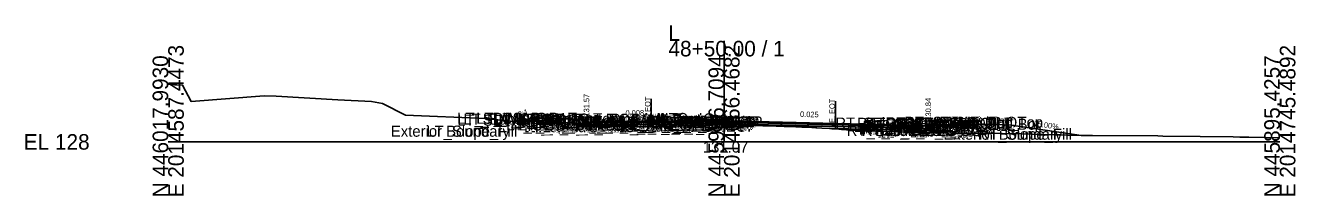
# Model space of a CAD drawing. Extents: x -26 to 4203, y -10 to 9526.
# Drawn here: x 2974.3 to 3202.8, y 8490.3 to 8521 of the extents above; entities that cross this region are included whole.
import ezdxf

# ---------------------------------------------------------------- set-up
doc = ezdxf.new("R2010")
doc.units = 0
for name, color, linetype in [('Default', 7, 'Continuous'), ('Exist CMT Pavement', 7, 'Continuous'), ('Exist Cross Section Cell', 7, 'Continuous'), ('Exist XS Center Line Elevation Label', 7, 'Continuous'), ('Exist XS Ground Line', 7, 'Continuous'), ('Prop CMT Conc Surface', 7, 'Continuous'), ('Prop CMT Concrete Structures', 7, 'Continuous'), ('Prop CMT Pvmt Course 1', 7, 'Continuous'), ('Prop CMT Pvmt Course 1 CG', 7, 'Continuous'), ('Prop CMT Pvmt Course 1 Wedge', 7, 'Continuous'), ('Prop CMT Pvmt Course 2', 7, 'Continuous'), ('Prop CMT Pvmt Course 2 Wedge', 7, 'Continuous'), ('Prop CMT Pvmt Course 3', 7, 'Continuous'), ('Prop CMT Pvmt Course 3 Wedge', 7, 'Continuous'), ('Prop CMT Pvmt Surface', 7, 'Continuous'), ('Prop CMT Pvmt Wedge Surface 1', 7, 'Continuous'), ('Prop CMT Pvmt Wedge Surface 2', 7, 'Continuous'), ('Prop CMT Pvmt Wedge Surface 3', 7, 'Continuous'), ('Prop CMT Slope Grass', 7, 'Continuous'), ('Prop CMT Subgrade Earthwork', 7, 'Continuous'), ('Prop XS Hydro Elevations', 7, 'Continuous'), ('Prop XS Label Text', 7, 'Continuous'), ('Prop XS SE Text', 7, 'Continuous'), ('Prop XS Side Slope Text', 7, 'Continuous'), ('Scratch_Level_0', 7, 'Continuous')]:
    doc.layers.add(name, color=color, linetype=linetype)

msp = doc.modelspace()

# ---------------------------------------------------------------- linework, layer by layer
at = {"layer": 'Exist CMT Pavement'}
for p, q in [((3086.87, 8502.75), (3087.33, 8502.7)), ((3087.33, 8502.7), (3090.47, 8502.82)), ((3090.47, 8502.82), (3092, 8502.87)), ((3092, 8502.87), (3094.55, 8502.97)), ((3094.55, 8502.97), (3097.54, 8503.07)), ((3097.54, 8503.07), (3098.65, 8503.09)), ((3098.65, 8503.09), (3100.73, 8503.06)), ((3100.73, 8503.06), (3102.69, 8502.99)), ((3102.69, 8502.99), (3107.91, 8502.89)), ((3107.91, 8502.89), (3110.83, 8502.79)), ((3110.83, 8502.79), (3114.94, 8502.63)), ((3114.94, 8502.63), (3115.83, 8502.59)), ((3115.83, 8502.59), (3117.59, 8502.49)), ((3117.59, 8502.49), (3118.96, 8502.4)), ((3118.96, 8502.4), (3119.41, 8502.36)), ((3119.41, 8502.36), (3120.05, 8502.37))]:
    msp.add_line(p, q, dxfattribs=at)
at = {"layer": 'Exist Cross Section Cell'}
for p, q in [((3100, 8500), (3100, 8518.21)), ((3000, 8500), (3100, 8500)), ((3100, 8500), (3200, 8500))]:
    msp.add_line(p, q, dxfattribs=at)
at = {"layer": 'Exist XS Ground Line'}
msp.add_lwpolyline([(3000, 8510.39), (3001.16, 8510.3), (3001.56, 8510.3), (3002.59, 8510.23), (3004.16, 8507.28), (3017.24, 8508.33), (3019.4, 8508.24), (3030.52, 8507.59), (3036.57, 8507.3), (3038.58, 8506.94), (3042.71, 8504.81), (3057.15, 8504.21), (3062.04, 8503.69), (3066.47, 8503.7), (3068.23, 8503.52), (3069.88, 8503.49), (3073.17, 8503.43), (3074.06, 8502.97), (3077.92, 8502.85), (3081.94, 8503.01), (3084.23, 8502.89), (3084.84, 8502.71), (3086.06, 8502.7), (3086.87, 8502.75), (3087.33, 8502.7), (3088.04, 8502.73), (3090.47, 8502.82), (3091.2, 8502.85), (3092.66, 8502.9), (3094.55, 8502.97), (3097.54, 8503.07), (3098.02, 8503.08), (3098.65, 8503.09), (3100, 8503.07), (3100.73, 8503.06), (3102.69, 8502.99), (3103.34, 8502.98), (3103.86, 8502.97), (3105.13, 8502.95), (3107.01, 8502.92), (3107.91, 8502.89), (3110.16, 8502.81), (3110.83, 8502.79), (3113.33, 8502.7), (3114.01, 8502.68), (3114.94, 8502.63), (3115.83, 8502.59), (3116.51, 8502.55), (3117.59, 8502.49), (3118.96, 8502.4), (3119.41, 8502.36), (3120.05, 8502.37), (3121.17, 8502.25), (3122.96, 8502.13), (3126.67, 8501.97), (3133.29, 8501.76), (3140.83, 8501.59), (3141.16, 8501.58), (3141.52, 8501.58), (3142.11, 8501.56), (3145.44, 8501.56), (3150.04, 8501.49), (3153.61, 8501.45), (3157.17, 8501.32), (3161.76, 8501.23), (3164.3, 8501.15), (3166.27, 8501.15), (3178.08, 8501.07), (3178.93, 8501.06), (3185.68, 8501), (3191.58, 8500.89), (3192.81, 8500.86), (3194.4, 8500.84), (3200, 8500.73)], dxfattribs=at)
at = {"layer": 'Prop CMT Conc Surface'}
for points in [[(3070.75, 8504.16), (3065.75, 8504.26)], [(3070.75, 8504.16), (3065.75, 8504.26)], [(3075.25, 8503.57), (3075.25, 8504.07), (3074.75, 8504.07)], [(3077.25, 8503.66), (3075.25, 8503.57)], [(3134.75, 8502.97), (3136.75, 8502.84)]]:
    msp.add_lwpolyline(points, dxfattribs=at)
at = {"layer": 'Prop CMT Concrete Structures'}
for p, q in [((3136.75, 8502.84), (3137.25, 8502.95)), ((3137.25, 8502.95), (3141.25, 8503.11)), ((3141.25, 8503.11), (3146.75, 8503.22)), ((3146.75, 8503.22), (3151.75, 8503.02)), ((3151.75, 8503.02), (3164.24, 8501.15))]:
    msp.add_line(p, q, dxfattribs=at)
for points in [[(3065.75, 8503.92), (3065.75, 8504.26)], [(3065.75, 8504.26), (3070.75, 8504.16)], [(3065.75, 8503.92), (3065.75, 8504.26)], [(3065.75, 8504.26), (3070.75, 8504.16)], [(3070.75, 8503.82), (3065.75, 8503.92)], [(3070.75, 8503.82), (3065.75, 8503.92)], [(3070.75, 8504.16), (3070.75, 8503.82)], [(3070.75, 8504.16), (3070.75, 8503.82)], [(3077.25, 8503.66), (3075.25, 8503.57), (3075.25, 8504.07), (3074.75, 8504.07)], [(3074.75, 8504.07), (3074.75, 8503.06), (3077.25, 8503.08)], [(3096, 8503.94), (3096, 8504.1), (3095.26, 8504.38), (3094.02, 8504.45), (3092.77, 8504.18), (3092.01, 8503.95), (3091.99, 8503.79)], [(3091.99, 8503.79), (3096, 8503.94)], [(3077.25, 8503.08), (3077.25, 8503.66)], [(3134.75, 8502.39), (3134.75, 8502.97)], [(3137.25, 8502.95), (3137.25, 8502.32), (3134.75, 8502.39)]]:
    msp.add_lwpolyline(points, dxfattribs=at)
at = {"layer": 'Prop CMT Pvmt Course 1'}
for points in [[(3092, 8503.78), (3077.25, 8503.66)], [(3091.99, 8503.79), (3096, 8503.94)], [(3092, 8503.53), (3092, 8503.78)], [(3092, 8503.53), (3092, 8503.78)], [(3096, 8503.94), (3096, 8503.69)], [(3096, 8503.94), (3134.75, 8502.97)], [(3096, 8503.69), (3096, 8503.94)], [(3120.05, 8503.21), (3096, 8503.81)], [(3096, 8503.81), (3096, 8503.69), (3096, 8503.69)], [(3077.25, 8503.66), (3077.25, 8503.41)], [(3077.25, 8503.41), (3092, 8503.53)], [(3096, 8503.69), (3092, 8503.54)], [(3092, 8503.65), (3092, 8503.53), (3092, 8503.53)], [(3120.05, 8503.09), (3120.05, 8503.21)], [(3134.75, 8502.72), (3123.62, 8503)], [(3134.75, 8502.97), (3134.75, 8502.72)]]:
    msp.add_lwpolyline(points, dxfattribs=at)
at = {"layer": 'Prop CMT Pvmt Course 1 CG'}
for points in [[(3077.25, 8503.08), (3074.25, 8503.06), (3073.91, 8502.72)], [(3073.91, 8502.72), (3077.25, 8502.75)], [(3077.25, 8502.75), (3077.25, 8503.08)], [(3134.75, 8502.39), (3137.75, 8502.31), (3138.09, 8501.97)], [(3134.75, 8502.05), (3134.75, 8502.39)], [(3138.09, 8501.97), (3134.75, 8502.05)]]:
    msp.add_lwpolyline(points, dxfattribs=at)
at = {"layer": 'Prop CMT Pvmt Course 1 Wedge'}
for points in [[(3096, 8503.69), (3096, 8503.81)], [(3096, 8503.81), (3097.54, 8503.77), (3098.02, 8503.76), (3098.65, 8503.75), (3100.73, 8503.69), (3102.69, 8503.65), (3103.34, 8503.63), (3103.86, 8503.62), (3105.13, 8503.58), (3106.75, 8503.54), (3107.01, 8503.54), (3107.91, 8503.51), (3110.16, 8503.46), (3110.83, 8503.44), (3113.33, 8503.38), (3114.01, 8503.36), (3114.94, 8503.34), (3115.83, 8503.32), (3116.51, 8503.3), (3117.59, 8503.27), (3118.96, 8503.24), (3119.37, 8503.23), (3119.41, 8503.23), (3119.85, 8503.22), (3120.05, 8503.21)], [(3092, 8503.65), (3092, 8503.53)], [(3120.05, 8503.09), (3119.85, 8503.09), (3119.41, 8503.1), (3119.37, 8503.1), (3118.96, 8503.11), (3117.59, 8503.15), (3116.51, 8503.18), (3115.83, 8503.19), (3114.94, 8503.21), (3114.01, 8503.24), (3113.33, 8503.25), (3110.83, 8503.32), (3110.16, 8503.33), (3107.91, 8503.39), (3107.01, 8503.41), (3106.75, 8503.42), (3105.13, 8503.46), (3103.86, 8503.49), (3103.34, 8503.5), (3102.69, 8503.52), (3100.73, 8503.57), (3098.65, 8503.62), (3098.02, 8503.64), (3097.54, 8503.65), (3096, 8503.69)], [(3120.05, 8503.21), (3120.05, 8503.09)]]:
    msp.add_lwpolyline(points, dxfattribs=at)
at = {"layer": 'Prop CMT Pvmt Course 2'}
for points in [[(3092, 8503.53), (3077.25, 8503.41)], [(3077.25, 8503.41), (3077.25, 8503.08)], [(3077.25, 8503.08), (3092, 8503.19)], [(3092, 8503.54), (3096, 8503.69)], [(3092, 8503.19), (3092, 8503.53)], [(3096, 8503.36), (3092, 8503.21)], [(3096, 8503.69), (3096, 8503.35)], [(3120.05, 8502.75), (3120.05, 8503.09)], [(3120.05, 8503.09), (3134.75, 8502.72)], [(3134.75, 8502.39), (3120.05, 8502.75)], [(3134.75, 8502.72), (3134.75, 8502.39)]]:
    msp.add_lwpolyline(points, dxfattribs=at)
at = {"layer": 'Prop CMT Pvmt Course 2 Wedge'}
for points in [[(3092, 8503.53), (3092, 8503.19)], [(3096, 8503.35), (3096, 8503.69)], [(3096, 8503.69), (3097.54, 8503.65), (3098.02, 8503.64), (3098.65, 8503.62), (3100.73, 8503.57), (3102.69, 8503.52), (3103.34, 8503.5), (3103.86, 8503.49), (3105.13, 8503.46), (3106.75, 8503.42), (3107.01, 8503.41), (3107.91, 8503.39), (3110.16, 8503.33), (3110.83, 8503.32), (3113.33, 8503.25), (3114.01, 8503.24), (3114.94, 8503.21), (3115.83, 8503.19), (3116.51, 8503.18), (3117.59, 8503.15), (3118.96, 8503.11), (3119.37, 8503.1), (3119.41, 8503.1), (3119.85, 8503.09), (3120.05, 8503.09)], [(3120.05, 8502.75), (3119.85, 8502.76), (3119.41, 8502.77), (3119.37, 8502.77), (3118.96, 8502.78), (3117.59, 8502.81), (3116.51, 8502.84), (3115.83, 8502.86), (3114.94, 8502.88), (3114.01, 8502.9), (3113.33, 8502.92), (3110.83, 8502.98), (3110.16, 8503), (3107.91, 8503.06), (3107.01, 8503.08), (3106.75, 8503.09), (3105.13, 8503.13), (3103.86, 8503.16), (3103.34, 8503.17), (3102.69, 8503.19), (3100.73, 8503.24), (3098.65, 8503.29), (3098.02, 8503.3), (3097.54, 8503.32), (3096, 8503.35)], [(3120.05, 8503.09), (3120.05, 8502.75)]]:
    msp.add_lwpolyline(points, dxfattribs=at)
at = {"layer": 'Prop CMT Pvmt Course 3'}
for points in [[(3092, 8503.19), (3077.25, 8503.08)], [(3077.25, 8503.08), (3077.25, 8502.75)], [(3077.25, 8502.75), (3086.87, 8502.82)], [(3092, 8503.21), (3096, 8503.36)], [(3095.97, 8503.02), (3092, 8502.87)], [(3120.05, 8502.75), (3134.75, 8502.39)], [(3120.05, 8502.42), (3120.05, 8502.75)], [(3134.75, 8502.05), (3120.05, 8502.42)], [(3134.75, 8502.39), (3134.75, 8502.05)]]:
    msp.add_lwpolyline(points, dxfattribs=at)
at = {"layer": 'Prop CMT Pvmt Course 3 Wedge'}
for points in [[(3096, 8503.35), (3097.54, 8503.32), (3098.02, 8503.3), (3098.65, 8503.29), (3100.73, 8503.24), (3102.69, 8503.19), (3103.34, 8503.17), (3103.86, 8503.16), (3105.13, 8503.13), (3106.75, 8503.09), (3107.01, 8503.08), (3107.91, 8503.06), (3110.16, 8503), (3110.83, 8502.98), (3113.33, 8502.92), (3114.01, 8502.9), (3114.94, 8502.88), (3115.83, 8502.86), (3116.51, 8502.84), (3117.59, 8502.82), (3118.96, 8502.78), (3119.37, 8502.77), (3119.41, 8502.77), (3119.85, 8502.76), (3120.05, 8502.75)], [(3123.62, 8502.1), (3122.96, 8502.13), (3122.84, 8502.14), (3121.17, 8502.25), (3121.05, 8502.27), (3120.05, 8502.34), (3120.05, 8502.37), (3119.85, 8502.35), (3119.41, 8502.36), (3119.37, 8502.37), (3118.96, 8502.4), (3117.59, 8502.49), (3116.51, 8502.55), (3115.83, 8502.59), (3114.94, 8502.63), (3114.01, 8502.68), (3113.33, 8502.7), (3110.83, 8502.79), (3110.16, 8502.81), (3107.91, 8502.89), (3107.01, 8502.92), (3106.75, 8502.93), (3105.13, 8502.95), (3103.86, 8502.97), (3103.34, 8502.98), (3102.69, 8502.99), (3100.73, 8503.06), (3098.65, 8503.09), (3098.02, 8503.08), (3097.54, 8503.07), (3096, 8503.01)]]:
    msp.add_lwpolyline(points, dxfattribs=at)
at = {"layer": 'Prop CMT Pvmt Surface'}
for points in [[(3092, 8503.78), (3077.25, 8503.66)], [(3091.99, 8503.79), (3096, 8503.94)], [(3096, 8503.94), (3134.75, 8502.97)]]:
    msp.add_lwpolyline(points, dxfattribs=at)
at = {"layer": 'Prop CMT Pvmt Wedge Surface 1'}
for points in [[(3092, 8503.78), (3092, 8503.53), (3092, 8503.53), (3092, 8503.65)], [(3096, 8503.94), (3096, 8503.69), (3096, 8503.69), (3096, 8503.81)], [(3096, 8503.81), (3120.05, 8503.21)], [(3120.05, 8503.21), (3120.05, 8503.09)], [(3120.05, 8503.09), (3134.75, 8502.72)], [(3134.75, 8502.72), (3134.75, 8502.97)]]:
    msp.add_lwpolyline(points, dxfattribs=at)
at = {"layer": 'Prop CMT Pvmt Wedge Surface 2'}
for points in [[(3092, 8503.78), (3092, 8503.53)], [(3096, 8503.94), (3096, 8503.69)], [(3096, 8503.69), (3120.05, 8503.09)], [(3134.75, 8502.72), (3134.75, 8502.97)]]:
    msp.add_lwpolyline(points, dxfattribs=at)
at = {"layer": 'Prop CMT Pvmt Wedge Surface 3'}
for points in [[(3092, 8503.78), (3092, 8503.19)], [(3096, 8503.94), (3096, 8503.35)], [(3096, 8503.35), (3120.05, 8502.75)], [(3134.75, 8502.39), (3134.75, 8502.97)]]:
    msp.add_lwpolyline(points, dxfattribs=at)
at = {"layer": 'Prop CMT Slope Grass'}
for points in [[(3065.25, 8504.26), (3063.56, 8503.69)], [(3074.75, 8504.07), (3065.25, 8504.26)]]:
    msp.add_lwpolyline(points, dxfattribs=at)
at = {"layer": 'Prop CMT Subgrade Earthwork'}
msp.add_line((3086.87, 8502.82), (3086.87, 8502.75), dxfattribs=at)
for points in [[(3077.25, 8502.75), (3073.91, 8502.72), (3072.52, 8504.11)], [(3086.87, 8502.82), (3077.25, 8502.75)], [(3120.05, 8502.42), (3134.75, 8502.05)], [(3120.05, 8502.42), (3120.05, 8502.37)], [(3134.75, 8502.05), (3138.09, 8501.97), (3139.15, 8503.03)]]:
    msp.add_lwpolyline(points, dxfattribs=at)
at = {"layer": 'Prop XS Label Text'}
for p, q in [((3086.87, 8507.75), (3086.87, 8502.75)), ((3120.05, 8507.37), (3120.05, 8502.37))]:
    msp.add_line(p, q, dxfattribs=at)

# ---------------------------------------------------------------- texts
at = {"layer": 'Default'}
msp.add_text('-', height=0.0001, dxfattribs=at).set_placement((3000, 8500))
msp.add_text('-', height=0.0001, dxfattribs=at).set_placement((3000, 8500))
at = {"layer": 'Exist Cross Section Cell'}
for s, p in [('L', (3090, 8518.21)), ('48+50.00 / 1', (3090, 8515.41)), ('EL 128', (2974, 8498.6))]:
    msp.add_text(s, height=2.8, dxfattribs=at).set_placement(p)
for s, p in [('N 446017.9930', (3000, 8490)), ('E 2014587.4473', (3002.8, 8490)), ('N 445956.7094', (3100, 8490)), ('E 2014666.4682', (3102.8, 8490)), ('N 445895.4257', (3200, 8490)), ('E 2014745.4892', (3202.8, 8490))]:
    msp.add_text(s, height=2.8, rotation=90, dxfattribs=at).set_placement(p)
at = {"layer": 'Exist XS Center Line Elevation Label'}
msp.add_text('131.07', height=2, dxfattribs=at).set_placement((3096.18, 8498.07))
at = {"layer": 'Prop XS Hydro Elevations'}
for s, p in [('131.57', (3075.75, 8504.57)), ('130.84', (3137.25, 8503.84))]:
    msp.add_text(s, height=1, rotation=90, dxfattribs=at).set_placement(p)
at = {"layer": 'Prop XS Label Text'}
for p in [(3086.77, 8503.78), (3119.95, 8503.39)]:
    msp.add_text('E. EOT', height=1, rotation=90, dxfattribs=at).set_placement(p)
at = {"layer": 'Prop XS SE Text'}
for s, rotation, p in [('0.008', 0.439, (3082.28, 8504.71)), ('0.025', 358.569, (3113.67, 8504.5)), ('4.00%', 2.2906, (3137.43, 8503.28)), ('2.00%', 1.1458, (3142.19, 8503.31)), ('4.00%', 357.7094, (3147.19, 8503.43)), ('15.00%', 351.4697, (3155.65, 8502.87))]:
    msp.add_text(s, height=1, rotation=rotation, dxfattribs=at).set_placement(p)
at = {"layer": 'Prop XS Side Slope Text'}
msp.add_text('3:1', height=1, rotation=18.4349, dxfattribs=at).set_placement((3063.13, 8504.43))
at = {"layer": 'Scratch_Level_0'}
for s, p in [('LT_SDWK_Out_Top', (3051.99, 8503.26)), ('LT_SDWK_Out_Bot', (3052.02, 8502.93)), ('LT_Sub_Trench_Out_DLT', (3053.09, 8503.11)), ('LT_CSLP_Pnt', (3055.42, 8503.26)), ('LT_SDWK_In_Top', (3058.61, 8503.16)), ('LT_SDWK_In_Bot', (3058.64, 8502.82)), ('LT_CG1_Shelf_Out', (3060.8, 8502.06)), ('LT_CG_Top_Face', (3062.51, 8503.07)), ('LT_CG_Top_BOC', (3063.03, 8503.07)), ('LT_CG_Bot_BOC', (3063.06, 8502.06)), ('LT_CG_Top_Gut', (3063.49, 8502.57)), ('LT_Sub_OEOP', (3064.02, 8501.72)), ('LT_Sub_OEOT_CG', (3064.62, 8501.75)), ('LT_CG_Bot_IE', (3067.16, 8502.08)), ('LT_Sub_OEOT', (3067.33, 8501.75)), ('LT_PV2_OEOT', (3067.42, 8502.41)), ('LT_PV3_OEOT', (3067.42, 8502.08)), ('LT_PV1_OEOT', (3067.99, 8502.66)), ('LT_Sub_OEEOP', (3081.21, 8501.86)), ('LT_PV2_OEEOP', (3081.31, 8502.53)), ('LT_PV3_OEEOP', (3081.31, 8502.19)), ('LT_PV1_OEEOP', (3081.87, 8502.65)), ('LT_PV2_IEEOP', (3081.95, 8502.53)), ('LT_PV1_IEEOP', (3082.52, 8502.65)), ('LT_PV2_PGL1', (3082.88, 8502.53)), ('LT_PV3_PGL1', (3082.88, 8502.19)), ('LT_PV2_PGL', (3083.21, 8502.53)), ('LT_PV4_PGL', (3083.21, 8501.86)), ('LT_PV1_PGL', (3083.78, 8502.78)), ('MI_Face In', (3083.9, 8502.94)), ('RT_Sub_OEEOP', (3085.16, 8501.82)), ('RT_PV2_OEEOP', (3085.26, 8502.49)), ('RT_PV3_OEEOP', (3085.26, 8502.15)), ('MI_Top In', (3085.61, 8503.19)), ('RT_PV1_OEEOP', (3085.83, 8502.61)), ('RT_PV2_IEEOP', (3085.9, 8502.49)), ('MI_Face Out', (3086.26, 8502.9)), ('MI_Top Out', (3086.47, 8503.15)), ('RT_PV1_IEEOP', (3086.47, 8502.61)), ('RT_PV2_PGL1', (3086.83, 8502.69)), ('RT_PV3_PGL1', (3086.83, 8502.35)), ('MI_Crown', (3087.07, 8503.22)), ('RT_PV2_PGL', (3087.16, 8502.49)), ('RT_PV4_PGL', (3087.16, 8502.02)), ('MI_Bot Out', (3087.26, 8502.74)), ('RT_PV1_PGL', (3087.73, 8502.74)), ('RT_Sub_Trench_Out_DLT', (3120.03, 8502.38)), ('RT_CG_Top_Face', (3123.96, 8502.34)), ('RT_PV2_OEOT', (3124.88, 8501.72)), ('RT_CG_Top_Gut', (3124.94, 8501.84)), ('RT_PV1_OEOT', (3125.44, 8501.97)), ('RT_CG_Top_BOC', (3125.49, 8502.34)), ('RT_SDWK_In_Top', (3129.06, 8502.43)), ('RT_SDWK_In_Bot', (3129.09, 8502.09)), ('RT_SDWK_Out_Top', (3132.44, 8502.53)), ('RT_SDWK_Out_Bot', (3132.47, 8502.19)), ('RT_Shld_O', (3138.79, 8502.52)), ('CSLP_Pnt', (3139.62, 8502.53)), ('Exterior Boundary', (3040.06, 8500.93)), ('LT_Slope_Fill', (3046.44, 8500.93)), ('RT_Sub_OEOT_CG', (3122.07, 8501.05)), ('RT_CG1_Shelf_Out', (3124.25, 8501.31)), ('RT_CG_Bot_IE', (3124.62, 8501.38)), ('RT_Sub_OEOT', (3124.78, 8501.05)), ('RT_PV3_OEOT', (3124.88, 8501.38)), ('RT_CG_Bot_BOC', (3125.52, 8501.32)), ('RT_Sub_OEOP', (3128.16, 8500.97)), ('Exterior Boundary', (3139.47, 8500.39)), ('RT_Slope_Fill', (3145.8, 8500.39))]:
    msp.add_text(s, height=2, dxfattribs=at).set_placement(p)

doc.saveas('drawing.dxf')
